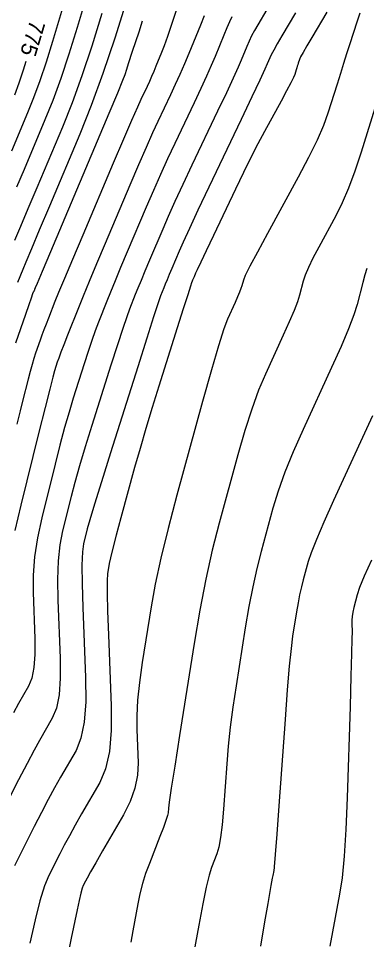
# Model space of a CAD drawing. Extents: x 2082232 to 2083549, y 592624 to 593832.
# Drawn here: x 2083010.47 to 2083025.69, y 593513.83 to 593554.16 of the extents above; entities that cross this region are included whole.
import ezdxf

# ---------------------------------------------------------------- set-up
doc = ezdxf.new("R2010")
doc.units = 0
doc.layers.add('DT_X_Contour_Major', color=7, linetype='Continuous')
doc.layers.add('DT_X_Contour_Minor', color=7, linetype='Continuous')

msp = doc.modelspace()

# ---------------------------------------------------------------- linework, layer by layer
at = {"layer": 'DT_X_Contour_Major'}
for points in [[(2083022.592, 593554.403), (2083021.991, 593553.396), (2083021.789, 593553.053), (2083021.633, 593552.779), (2083021.522, 593552.574), (2083021.458, 593552.439), (2083021.349, 593552.171), (2083021.247, 593551.943), (2083021.023, 593551.463), (2083020.677, 593550.729), (2083020.209, 593549.742), (2083018.799, 593546.773), (2083018.321, 593545.763), (2083017.945, 593544.96), (2083017.671, 593544.364), (2083017.499, 593543.975), (2083017.175, 593543.212), (2083017.062, 593542.945), (2083016.967, 593542.716), (2083016.888, 593542.525), (2083016.826, 593542.371), (2083016.685, 593542.011), (2083016.582, 593541.716), (2083016.381, 593541.101), (2083016.082, 593540.166), (2083015.685, 593538.912), (2083014.493, 593535.139), (2083014.095, 593533.87), (2083013.793, 593532.894), (2083013.587, 593532.21), (2083013.478, 593531.819), (2083013.316, 593531.165), (2083013.268, 593530.807), (2083013.247, 593530.221), (2083013.252, 593529.41), (2083013.283, 593528.371), (2083013.402, 593525.3), (2083013.41, 593524.237), (2083013.343, 593523.352), (2083013.202, 593522.645), (2083012.986, 593522.116), (2083012.312, 593520.942), (2083012.05, 593520.477), (2083011.77, 593519.961), (2083011.472, 593519.394), (2083011.156, 593518.776), (2083010.289, 593517.06)], [(2083015.886, 593554.04), (2083015.729, 593553.567), (2083015.448, 593552.717), (2083015.268, 593552.172), (2083015.191, 593551.931), (2083015.121, 593551.697), (2083015.026, 593551.45), (2083014.794, 593550.883), (2083014.424, 593549.996), (2083013.917, 593548.79), (2083012.38, 593545.148), (2083011.874, 593543.949), (2083011.51, 593543.085), (2083011.287, 593542.557), (2083011.206, 593542.363), (2083011.177, 593542.292), (2083011.167, 593542.267), (2083011.157, 593542.245), (2083011.148, 593542.226), (2083011.139, 593542.21), (2083011.116, 593542.173), (2083011.088, 593542.101), (2083011.022, 593541.916), (2083010.916, 593541.616), (2083010.771, 593541.202), (2083010.333, 593539.945)], [(2083010.788, 593552.273), (2083010.672, 593551.9), (2083010.479, 593551.322), (2083010.289, 593550.799)], [(2083025.954, 593536.757), (2083025.523, 593535.816), (2083024.255, 593533.051), (2083023.829, 593532.106), (2083023.501, 593531.346), (2083023.271, 593530.77), (2083023.14, 593530.379), (2083022.922, 593529.581), (2083022.842, 593529.27), (2083022.767, 593528.932), (2083022.697, 593528.569), (2083022.631, 593528.18), (2083022.462, 593527.109), (2083022.394, 593526.58), (2083022.315, 593525.797), (2083022.227, 593524.759), (2083022.129, 593523.468), (2083021.853, 593519.685), (2083021.763, 593518.442), (2083021.696, 593517.551), (2083021.655, 593517.012), (2083021.638, 593516.825), (2083021.626, 593516.795), (2083021.62, 593516.77), (2083021.608, 593516.716), (2083021.593, 593516.635), (2083021.572, 593516.525), (2083021.511, 593516.194), (2083021.465, 593515.935), (2083021.374, 593515.408), (2083021.236, 593514.611), (2083021.052, 593513.545)]]:
    msp.add_lwpolyline(points, dxfattribs=at)
at = {"layer": 'DT_X_Contour_Minor'}
for points in [[(2083014.002, 593556.996), (2083013.036, 593553.762), (2083012.676, 593552.6), (2083012.322, 593551.538), (2083011.972, 593550.576), (2083011.628, 593549.715), (2083010.715, 593547.552), (2083010.386, 593546.769)], [(2083012.697, 593555.644), (2083011.952, 593553.147), (2083011.674, 593552.25), (2083011.401, 593551.43), (2083011.131, 593550.688), (2083010.865, 593550.023), (2083010.16, 593548.353)], [(2083015.204, 593554.992), (2083014.681, 593553.299), (2083014.164, 593551.753), (2083013.655, 593550.352), (2083013.154, 593549.098), (2083011.825, 593545.949), (2083011.378, 593544.889), (2083011.035, 593544.072), (2083010.795, 593543.497), (2083010.658, 593543.165), (2083010.431, 593542.603)], [(2083021.335, 593554.555), (2083020.937, 593553.887), (2083020.794, 593553.639), (2083020.667, 593553.398), (2083020.553, 593553.163), (2083020.454, 593552.934), (2083020.209, 593552.331), (2083020.075, 593552.023), (2083019.86, 593551.548), (2083019.561, 593550.908), (2083019.18, 593550.102), (2083018.055, 593547.732), (2083017.658, 593546.891), (2083017.313, 593546.145), (2083017.02, 593545.493), (2083016.778, 593544.936), (2083016.202, 593543.578), (2083016.001, 593543.103), (2083015.83, 593542.694), (2083015.69, 593542.353), (2083015.58, 593542.079), (2083015.328, 593541.438), (2083015.206, 593541.103), (2083015.029, 593540.582), (2083014.798, 593539.873), (2083014.513, 593538.977), (2083013.679, 593536.337), (2083013.388, 593535.4), (2083013.14, 593534.57), (2083012.936, 593533.847), (2083012.774, 593533.23), (2083012.401, 593531.728), (2083012.283, 593531.116), (2083012.21, 593530.407), (2083012.18, 593529.601), (2083012.195, 593528.697), (2083012.294, 593526.157), (2083012.3, 593525.279), (2083012.244, 593524.547), (2083012.128, 593523.962), (2083011.949, 593523.525), (2083011.392, 593522.555), (2083011.15, 593522.12), (2083010.843, 593521.544), (2083010.471, 593520.827), (2083010.034, 593519.968)], [(2083014.12, 593554.377), (2083013.679, 593552.949), (2083013.243, 593551.645), (2083012.814, 593550.464), (2083012.391, 593549.406), (2083011.27, 593546.75), (2083010.882, 593545.829), (2083010.56, 593545.059), (2083010.303, 593544.438)], [(2083018.59, 593554.281), (2083018.424, 593553.872), (2083017.918, 593552.631), (2083017.727, 593552.169), (2083017.53, 593551.713), (2083017.328, 593551.264), (2083017.122, 593550.822), (2083016.566, 593549.65), (2083016.333, 593549.147), (2083016.05, 593548.514), (2083015.718, 593547.751), (2083015.337, 593546.86), (2083014.255, 593544.31), (2083013.878, 593543.417), (2083013.557, 593542.65), (2083013.294, 593542.009), (2083013.088, 593541.495), (2083012.614, 593540.291), (2083012.453, 593539.878), (2083012.325, 593539.544), (2083012.23, 593539.287), (2083012.169, 593539.107), (2083012.051, 593538.733), (2083011.975, 593538.46), (2083011.836, 593537.923), (2083011.633, 593537.121), (2083011.367, 593536.053), (2083010.572, 593532.855), (2083010.314, 593531.736)], [(2083017.388, 593554.553), (2083017.169, 593553.9), (2083016.986, 593553.369), (2083016.839, 593552.959), (2083016.729, 593552.671), (2083016.482, 593552.065), (2083016.388, 593551.839), (2083016.292, 593551.617), (2083016.194, 593551.398), (2083016.093, 593551.182), (2083015.821, 593550.61), (2083015.67, 593550.274), (2083015.418, 593549.698), (2083015.067, 593548.88), (2083014.616, 593547.821), (2083013.282, 593544.676), (2083012.83, 593543.609), (2083012.477, 593542.77), (2083012.222, 593542.157), (2083012.065, 593541.771), (2083011.779, 593541.043), (2083011.676, 593540.778), (2083011.581, 593540.528), (2083011.494, 593540.292), (2083011.416, 593540.072), (2083011.218, 593539.504), (2083011.142, 593539.273), (2083011.062, 593539.006), (2083010.978, 593538.703), (2083010.89, 593538.364), (2083010.651, 593537.411), (2083010.543, 593536.98), (2083010.399, 593536.402)], [(2083023.956, 593554.432), (2083023.297, 593553.326), (2083023.078, 593552.956), (2083022.915, 593552.673), (2083022.81, 593552.477), (2083022.761, 593552.37), (2083022.706, 593552.201), (2083022.685, 593552.136), (2083022.663, 593552.067), (2083022.64, 593551.994), (2083022.616, 593551.917), (2083022.551, 593551.708), (2083022.496, 593551.576), (2083022.378, 593551.339), (2083022.197, 593550.995), (2083021.955, 593550.546), (2083021.225, 593549.206), (2083020.94, 593548.672), (2083020.634, 593548.073), (2083020.306, 593547.41), (2083019.956, 593546.682), (2083018.994, 593544.657), (2083018.675, 593543.984), (2083018.439, 593543.486), (2083018.288, 593543.162), (2083018.219, 593543.013), (2083018.149, 593542.847), (2083018.124, 593542.788), (2083018.103, 593542.738), (2083018.086, 593542.696), (2083018.072, 593542.663), (2083018.042, 593542.584), (2083017.994, 593542.439), (2083017.873, 593542.062), (2083017.68, 593541.453), (2083017.414, 593540.612), (2083016.609, 593538.061), (2083016.316, 593537.121), (2083016.042, 593536.213), (2083015.787, 593535.337), (2083015.551, 593534.494), (2083014.947, 593532.29), (2083014.746, 593531.545), (2083014.594, 593530.964), (2083014.492, 593530.548), (2083014.44, 593530.295), (2083014.369, 593529.841), (2083014.351, 593529.546), (2083014.351, 593529.003), (2083014.369, 593528.212), (2083014.405, 593527.172), (2083014.526, 593524.067), (2083014.528, 593522.984), (2083014.445, 593522.063), (2083014.276, 593521.304), (2083014.023, 593520.707), (2083013.232, 593519.33), (2083012.949, 593518.834), (2083012.696, 593518.377), (2083012.472, 593517.96), (2083012.277, 593517.584), (2083011.796, 593516.631), (2083011.609, 593516.179), (2083011.408, 593515.535), (2083011.194, 593514.699), (2083010.965, 593513.673)], [(2083025.398, 593554.392), (2083025.282, 593554.043), (2083024.95, 593553.013), (2083024.822, 593552.616), (2083024.688, 593552.195), (2083024.548, 593551.751), (2083024.402, 593551.284), (2083024.005, 593550.009), (2083023.812, 593549.475), (2083023.53, 593548.83), (2083023.16, 593548.074), (2083022.702, 593547.207), (2083021.361, 593544.747), (2083020.918, 593543.927), (2083020.594, 593543.314), (2083020.39, 593542.908), (2083020.305, 593542.708), (2083020.238, 593542.449), (2083020.201, 593542.331), (2083020.139, 593542.17), (2083020.052, 593541.966), (2083019.941, 593541.718), (2083019.613, 593541.002), (2083019.452, 593540.575), (2083019.218, 593539.831), (2083018.908, 593538.77), (2083018.525, 593537.392), (2083017.402, 593533.296), (2083017.016, 593531.837), (2083016.698, 593530.534), (2083016.45, 593529.387), (2083016.272, 593528.395), (2083015.887, 593525.958), (2083015.763, 593525.09), (2083015.681, 593524.314), (2083015.64, 593523.629), (2083015.641, 593523.036), (2083015.698, 593521.577), (2083015.674, 593521.024), (2083015.559, 593520.46), (2083015.354, 593519.884), (2083015.059, 593519.298), (2083014.151, 593517.718), (2083013.849, 593517.191), (2083013.623, 593516.794), (2083013.473, 593516.527), (2083013.399, 593516.391), (2083013.304, 593516.203), (2083013.26, 593516.083), (2083013.202, 593515.865), (2083013.127, 593515.548), (2083013.038, 593515.133), (2083012.778, 593513.896), (2083012.679, 593513.383)], [(2083019.8, 593554.226), (2083019.701, 593554.017), (2083019.584, 593553.751), (2083019.449, 593553.429), (2083019.068, 593552.492), (2083018.903, 593552.102), (2083018.696, 593551.633), (2083018.445, 593551.087), (2083018.151, 593550.462), (2083017.31, 593548.691), (2083016.995, 593548.019), (2083016.682, 593547.329), (2083016.369, 593546.622), (2083016.058, 593545.898), (2083015.228, 593543.944), (2083014.939, 593543.26), (2083014.694, 593542.672), (2083014.492, 593542.181), (2083014.334, 593541.787), (2083013.971, 593540.864), (2083013.829, 593540.491), (2083013.677, 593540.063), (2083013.514, 593539.58), (2083013.341, 593539.042), (2083012.865, 593537.535), (2083012.682, 593536.93), (2083012.488, 593536.247), (2083012.284, 593535.484), (2083012.07, 593534.642), (2083011.486, 593532.291), (2083011.299, 593531.426), (2083011.173, 593530.593), (2083011.109, 593529.792), (2083011.107, 593529.023), (2083011.185, 593527.015), (2083011.19, 593526.32), (2083011.146, 593525.742), (2083011.054, 593525.28), (2083010.913, 593524.934), (2083010.472, 593524.167), (2083010.25, 593523.763)], [(2083026.188, 593550.651), (2083025.459, 593548.31), (2083025.185, 593547.478), (2083024.908, 593546.736), (2083024.63, 593546.084), (2083024.351, 593545.524), (2083023.602, 593544.15), (2083023.349, 593543.67), (2083023.151, 593543.261), (2083023.008, 593542.924), (2083022.92, 593542.657), (2083022.76, 593542.04), (2083022.67, 593541.758), (2083022.522, 593541.373), (2083022.316, 593540.885), (2083022.051, 593540.295), (2083021.267, 593538.585), (2083020.971, 593537.883), (2083020.672, 593537.061), (2083020.369, 593536.118), (2083020.063, 593535.054), (2083019.242, 593532.058), (2083018.943, 593530.885), (2083018.661, 593529.617), (2083018.396, 593528.251), (2083018.149, 593526.789), (2083017.514, 593522.761), (2083017.304, 593521.429), (2083017.153, 593520.457), (2083017.06, 593519.843), (2083017.026, 593519.588), (2083017.011, 593519.385), (2083016.985, 593519.263), (2083016.916, 593519.05), (2083016.806, 593518.745), (2083016.654, 593518.348), (2083016.194, 593517.167), (2083016.032, 593516.724), (2083015.894, 593516.281), (2083015.778, 593515.838), (2083015.685, 593515.394), (2083015.467, 593514.21), (2083015.381, 593513.712)], [(2083025.707, 593543.208), (2083025.625, 593542.939), (2083025.535, 593542.606), (2083025.281, 593541.631), (2083025.14, 593541.184), (2083024.906, 593540.576), (2083024.58, 593539.805), (2083024.161, 593538.872), (2083022.921, 593536.167), (2083022.49, 593535.191), (2083022.126, 593534.291), (2083021.83, 593533.466), (2083021.602, 593532.716), (2083021.082, 593530.82), (2083020.892, 593530.078), (2083020.714, 593529.274), (2083020.547, 593528.41), (2083020.39, 593527.484), (2083019.988, 593524.935), (2083019.849, 593524.005), (2083019.734, 593523.127), (2083019.644, 593522.301), (2083019.577, 593521.528), (2083019.432, 593519.535), (2083019.374, 593518.853), (2083019.306, 593518.301), (2083019.231, 593517.879), (2083019.146, 593517.586), (2083018.91, 593516.981), (2083018.809, 593516.653), (2083018.682, 593516.124), (2083018.53, 593515.393), (2083018.353, 593514.46), (2083017.846, 593511.704)], [(2083025.907, 593530.449), (2083025.594, 593529.748), (2083025.385, 593529.242), (2083025.282, 593528.932), (2083025.144, 593528.364), (2083025.1, 593528.161), (2083025.069, 593527.977), (2083025.052, 593527.813), (2083025.049, 593527.667), (2083025.059, 593527.306), (2083025.056, 593527), (2083025.04, 593526.353), (2083025.012, 593525.365), (2083024.971, 593524.037), (2083024.844, 593520.04), (2083024.788, 593518.652), (2083024.714, 593517.485), (2083024.624, 593516.539), (2083024.515, 593515.814), (2083024.204, 593514.176), (2083024.086, 593513.55)]]:
    msp.add_lwpolyline(points, dxfattribs=at)

# ---------------------------------------------------------------- texts
at = {"layer": 'DT_X_Contour_Major'}
msp.add_text('775', height=0.7, rotation=253.3018, dxfattribs=at).set_placement((2083010.981, 593554.131))

doc.saveas('drawing.dxf')
